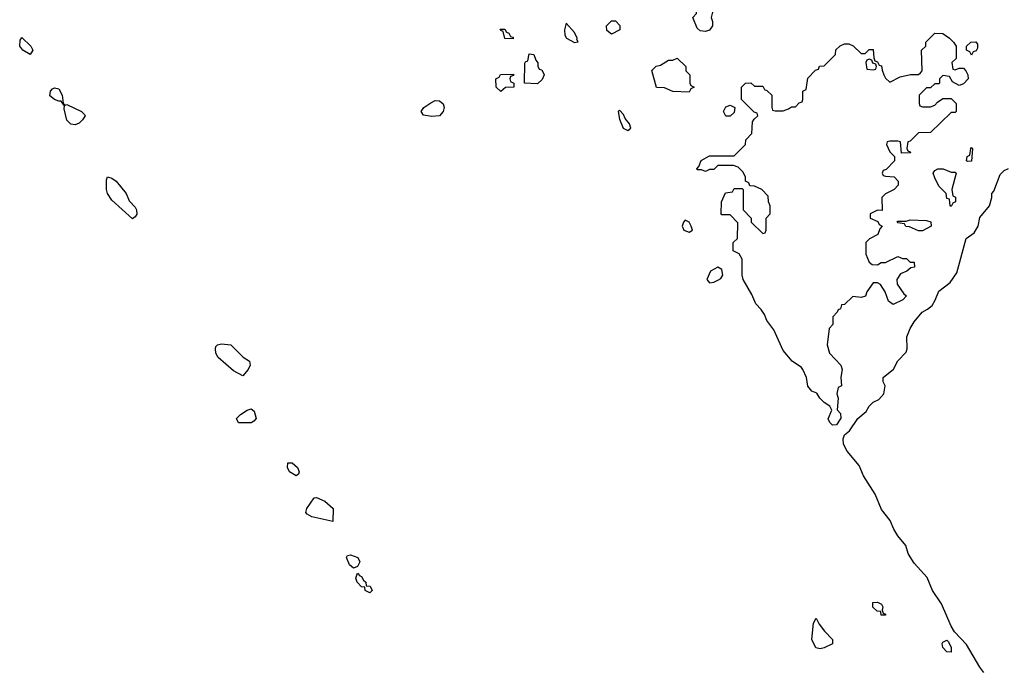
# Model space of a CAD drawing. Header units: inches. Extents: x 2701323 to 2964515, y 494916 to 722124.
# Tile 443 of 656: x 2849079 to 2853890, y 611364 to 614540. Entities that reach past the tile are written whole.
import ezdxf

# ---------------------------------------------------------------- set-up
doc = ezdxf.new("R2010")
doc.units = ezdxf.units.IN
doc.header["$MEASUREMENT"] = 0
doc.layers.add('C8641', color=7, linetype='Continuous')
doc.layers.add('C8651', color=7, linetype='Continuous')

msp = doc.modelspace()

# ---------------------------------------------------------------- linework, layer by layer
at = {"layer": 'C8641', "color": 2, "elevation": 2}
for points in [[(2849130, 614369), (2849094, 614390), (2849079.3, 614410), (2849081.2, 614438.8), (2849090, 614452), (2849134, 614410), (2849142.8, 614390)], [(2849302, 614122), (2849310, 614124.7), (2849382, 614090), (2849396.3, 614076.3), (2849398.8, 614070), (2849386.8, 614050), (2849370, 614033.2), (2849350, 614026), (2849329.3, 614029.3), (2849310, 614048), (2849296.4, 614103.6), (2849298, 614118), (2849282, 614142), (2849270, 614141.2), (2849249.5, 614149.5), (2849227, 614167), (2849229.2, 614190), (2849239, 614201), (2849250, 614206), (2849270, 614201), (2849286.8, 614170), (2849291.3, 614131.3)], [(2849630, 613566), (2849530, 613658), (2849508.7, 613690), (2849504, 613710), (2849504, 613756), (2849508.4, 613771.6), (2849530, 613764.7), (2849550, 613750.8), (2849598.8, 613690), (2849614, 613654), (2849643.5, 613623.5), (2849650.8, 613610), (2849651, 613589), (2849643.6, 613576.4)]]:
    msp.add_lwpolyline(points, close=True, dxfattribs=at)
at = {"layer": 'C8651', "color": 2}
for points, elevation in [([(2852430, 614482), (2852404.7, 614484.7), (2852390, 614498), (2852368, 614550), (2852386, 614570), (2852386, 614590), (2852402, 614598), (2852418, 614630), (2852418, 614670), (2852408.4, 614688.4), (2852406, 614710), (2852406, 614730), (2852410, 614734), (2852418, 614718), (2852454, 614710), (2852472, 614690), (2852472, 614590), (2852463.6, 614576.4), (2852458, 614550), (2852464.7, 614530), (2852464.7, 614510), (2852450, 614488)], 2), ([(2851750, 614522), (2851741.6, 614490), (2851743.6, 614463.6), (2851750.6, 614450), (2851790, 614428.2), (2851808, 614432), (2851802, 614442), (2851802.9, 614450), (2851790, 614477)], 6), ([(2851970, 614468), (2851947.3, 614487.3), (2851946, 614510), (2851970, 614534), (2851990, 614534), (2852011.6, 614511.6), (2852012, 614490)], 2), ([(2851490, 614446), (2851450, 614448), (2851442, 614482), (2851430, 614486), (2851427.3, 614492.7), (2851450, 614494), (2851458, 614478), (2851470, 614474), (2851478, 614458), (2851490, 614454)], 2), ([(2853650, 614294), (2853670, 614302), (2853690, 614302), (2853702, 614290), (2853712, 614270), (2853714, 614250), (2853690, 614226), (2853670, 614218), (2853636.4, 614236.4), (2853622, 614262), (2853590, 614266), (2853574, 614250), (2853574, 614230), (2853570, 614226), (2853550, 614226), (2853530, 614206), (2853510, 614206), (2853474, 614170), (2853474, 614130), (2853478, 614118), (2853490, 614114), (2853530, 614114), (2853550, 614122), (2853563.1, 614136.9), (2853590, 614154), (2853630, 614154), (2853654, 614130), (2853654, 614090), (2853650, 614086), (2853630, 614086), (2853530, 613988.7), (2853470, 613986), (2853430, 613946), (2853418, 613942), (2853414, 613910), (2853418, 613898), (2853430, 613894), (2853431.3, 613888.7), (2853387.3, 613887.3), (2853382, 613942), (2853370, 613946), (2853330, 613946), (2853318, 613942), (2853314, 613930), (2853330, 613894), (2853354, 613870), (2853354, 613850), (2853312.7, 613807.3), (2853298, 613802), (2853294, 613790), (2853298, 613778), (2853310, 613774), (2853351.1, 613771.1), (2853370.8, 613750.8), (2853371, 613730), (2853351.1, 613708.9), (2853310, 613688), (2853292, 613670), (2853292.7, 613607.3), (2853270, 613608), (2853234, 613590), (2853234, 613570), (2853272.7, 613552.7), (2853278, 613538), (2853294, 613530), (2853282, 613518), (2853272, 613490), (2853231.6, 613468.4), (2853214, 613450), (2853212.7, 613392.7), (2853230, 613354), (2853243.6, 613343.6), (2853270, 613342), (2853288, 613352), (2853310, 613352), (2853370, 613382), (2853392.7, 613372.7), (2853411.6, 613371.6), (2853430, 613354), (2853450, 613354), (2853452, 613330), (2853432.7, 613327.3), (2853414, 613310), (2853382.8, 613297.2), (2853364.7, 613270), (2853366.4, 613246.4), (2853399.6, 613199.6), (2853412, 613190), (2853394, 613170), (2853347.3, 613147.3), (2853324, 613164), (2853308.7, 613210), (2853284.7, 613244.7), (2853270, 613254), (2853250, 613254), (2853218, 613210), (2853211.3, 613188.7), (2853190, 613182), (2853150, 613186), (2853110, 613148), (2853094, 613146), (2853090, 613126), (2853078, 613122), (2853074, 613110), (2853052.7, 613087.3), (2853052, 613050), (2853034, 613030), (2853024.7, 612950), (2853036, 612910), (2853090.9, 612850.9), (2853098, 612830), (2853092, 612792), (2853094, 612750), (2853078, 612742), (2853072, 612710), (2853078, 612690), (2853072.7, 612632.7), (2853090, 612614), (2853091.1, 612591.1), (2853070, 612559), (2853050, 612557.2), (2853037.2, 612570), (2853030, 612588), (2853048, 612630), (2853038, 612650), (2853010, 612668.7), (2852989, 612690), (2852974.6, 612714.6), (2852950, 612724), (2852930, 612748.7), (2852924, 612790), (2852905.2, 612830), (2852898.9, 612838.9), (2852854, 612870), (2852810, 612922.7), (2852763.6, 613023.6), (2852730, 613069.2), (2852718.3, 613098.3), (2852702.4, 613122.4), (2852676, 613150), (2852656.6, 613196.6), (2852614, 613270), (2852609.3, 613290.7), (2852608.7, 613368.7), (2852594.6, 613394.6), (2852566, 613410), (2852566, 613450), (2852586, 613470), (2852587.3, 613547.3), (2852550, 613586), (2852510, 613586), (2852506, 613590), (2852508, 613650), (2852527.3, 613692.7), (2852562, 613698), (2852570, 613714), (2852610, 613714), (2852614, 613710), (2852614, 613610), (2852654, 613570), (2852654, 613550), (2852710, 613494), (2852722, 613498), (2852726, 613510), (2852726, 613570), (2852746, 613590), (2852746, 613630), (2852738, 613650), (2852736.4, 613676.4), (2852706, 613710), (2852670, 613726), (2852647.3, 613727.3), (2852642, 613742), (2852626, 613750), (2852626, 613770), (2852614.6, 613794.6), (2852590, 613818), (2852567.3, 613827.3), (2852490, 613826), (2852470, 613808), (2852450, 613808), (2852430, 613798), (2852410, 613806), (2852390, 613806), (2852388, 613810), (2852398, 613822), (2852408.9, 613851.1), (2852450, 613874), (2852570, 613874), (2852626, 613930), (2852627.3, 613952.7), (2852656.4, 613983.6), (2852660.4, 614039.6), (2852667.3, 614052.7), (2852686, 614070), (2852682, 614082), (2852667.3, 614087.3), (2852606, 614150), (2852606, 614210), (2852626, 614230), (2852651.6, 614231.6), (2852670, 614214), (2852710, 614214), (2852718, 614198), (2852730, 614194), (2852754, 614170), (2852754, 614110), (2852758, 614098), (2852770, 614094), (2852810, 614094), (2852836.4, 614103.6), (2852850, 614114), (2852870, 614114), (2852887.3, 614132.7), (2852902, 614138), (2852906, 614150), (2852906, 614190), (2852922, 614198), (2852930, 614254), (2852967.3, 614292.7), (2852982, 614298), (2852987.3, 614312.7), (2853010, 614314), (2853066, 614370), (2853067.3, 614392.7), (2853088.4, 614411.6), (2853110, 614422), (2853130, 614422), (2853151.1, 614411.1), (2853190, 614374), (2853210, 614374), (2853230, 614394), (2853250, 614394), (2853252.7, 614352.7), (2853258, 614338), (2853270, 614334), (2853278, 614318), (2853290, 614314), (2853292.7, 614292.7), (2853302, 614270), (2853310, 614254), (2853330, 614234), (2853380.4, 614259.6), (2853431.3, 614271.3), (2853470, 614272), (2853480.4, 614279.6), (2853488, 614290), (2853486, 614390), (2853506, 614410), (2853506, 614430), (2853550, 614474), (2853590, 614472), (2853622, 614450), (2853642, 614430), (2853654, 614410), (2853654, 614350), (2853634, 614330), (2853638, 614298)], 2), ([(2853730, 614366), (2853722, 614382), (2853706, 614390), (2853706, 614410), (2853726, 614430), (2853751.6, 614431.6), (2853759.6, 614419.6), (2853759.6, 614400.4), (2853752.7, 614387.3), (2853738, 614382)], 2), ([(2851610, 614226), (2851546, 614230), (2851547.3, 614327.3), (2851550, 614334), (2851562, 614338), (2851568, 614372), (2851590.8, 614370), (2851601, 614341), (2851611.6, 614328.4), (2851611.6, 614311.6), (2851618, 614298), (2851630, 614294), (2851642, 614270), (2851632.7, 614247.3)], 2), ([(2852350, 614186), (2852270, 614188), (2852230, 614206), (2852190, 614208), (2852168, 614292), (2852188.4, 614311.6), (2852210, 614318), (2852250, 614342), (2852270, 614342), (2852291.6, 614351.6), (2852334, 614310), (2852334, 614290), (2852354, 614270), (2852354, 614230), (2852358, 614218), (2852374, 614210), (2852358, 614202)], 2), ([(2853230, 614346), (2853218, 614342), (2853214, 614330), (2853218, 614298), (2853250, 614294), (2853262, 614298), (2853266, 614310), (2853262, 614322), (2853247.3, 614327.3), (2853242, 614342)], 2), ([(2851430, 614188), (2851408, 614210), (2851406, 614250), (2851422, 614258), (2851428.4, 614271.6), (2851492.7, 614272.7), (2851492.7, 614267.3), (2851478, 614262), (2851474, 614250), (2851478, 614238), (2851494, 614230), (2851494, 614210), (2851452.7, 614207.3)], 2), ([(2851093.2, 614066.8), (2851052.9, 614072.9), (2851041.2, 614090), (2851054, 614110), (2851087.3, 614132.7), (2851110, 614144), (2851130, 614142.8), (2851147.7, 614127.7), (2851153, 614110), (2851147.7, 614090), (2851130, 614069.4)], 2), ([(2852010, 614097.2), (2852002.8, 614090), (2852010, 614054), (2852027.3, 614010), (2852050, 613997.3), (2852065.2, 614010), (2852058, 614030), (2852037, 614057), (2852030, 614075.3)], 6), ([(2852530, 614068), (2852518, 614090), (2852530, 614114), (2852550, 614122), (2852574, 614110), (2852570, 614086), (2852550, 614068)], 2), ([(2853710, 613846), (2853706, 613850), (2853708.4, 613871.6), (2853722, 613878), (2853726, 613910), (2853730, 613914), (2853734, 613910), (2853730, 613848)], 2), ([(2853630, 613794), (2853650, 613794), (2853654, 613790), (2853634, 613710), (2853638, 613678), (2853651.6, 613671.6), (2853652, 613650), (2853638, 613642), (2853630, 613626), (2853626, 613630), (2853622, 613662), (2853610, 613666), (2853606, 613690), (2853570, 613726), (2853550, 613766), (2853542, 613790), (2853550, 613802), (2853566, 613810), (2853591.1, 613811.1)], 2), ([(2852330, 613559.3), (2852322, 613550), (2852315.5, 613530), (2852324.4, 613510), (2852350, 613500.4), (2852366, 613510), (2852359.5, 613530), (2852350, 613549)], 6), ([(2853470, 613508), (2853427.3, 613527.3), (2853408.4, 613528.4), (2853402, 613542), (2853370, 613546), (2853366, 613550), (2853370, 613554), (2853410, 613554), (2853430, 613562), (2853510, 613558), (2853531.1, 613551.1), (2853532, 613530), (2853490, 613508)], 2), ([(2852490, 613329.5), (2852454.9, 613310), (2852436.3, 613270), (2852450, 613254), (2852470, 613256.4), (2852490, 613266), (2852505.4, 613274.6), (2852514.5, 613290), (2852510, 613319)], 6), ([(2850170, 612798), (2850123.7, 612823.7), (2850048.9, 612888.9), (2850038, 612910), (2850035.3, 612930), (2850038, 612942), (2850046, 612950), (2850065.6, 612954.4), (2850110.6, 612950.6), (2850172, 612890), (2850202, 612870), (2850204.7, 612850), (2850196, 612830)], 2), ([(2850210, 612568.7), (2850148.9, 612568.9), (2850138, 612590), (2850158, 612610), (2850190, 612631), (2850210, 612638), (2850225.4, 612625.4), (2850234, 612590), (2850223.6, 612576.4)], 2), ([(2850430, 612309), (2850398, 612330), (2850388, 612350), (2850390, 612374), (2850410, 612374), (2850436, 612350), (2850444.7, 612330), (2850442, 612318)], 2), ([(2850610, 612086), (2850506, 612110), (2850483.1, 612123.1), (2850478, 612130), (2850482, 612150), (2850518, 612202), (2850530, 612204.7), (2850570, 612186), (2850610.6, 612150.6)], 2), ([(2850710, 611858), (2850690, 611875.3), (2850675.3, 611910), (2850680.2, 611919.8), (2850696.4, 611923.6), (2850731.3, 611910), (2850741, 611890), (2850730, 611866)], 2), ([(2850790, 611738), (2850768, 611750), (2850766, 611766), (2850750, 611768), (2850728.7, 611790), (2850722, 611810), (2850730, 611834), (2850741, 611821), (2850750, 611818), (2850759.8, 611799.8), (2850771.3, 611790), (2850772.7, 611772.7), (2850791.3, 611770), (2850802, 611750)], 2), ([(2853310, 611628), (2853288.7, 611628.7), (2853286, 611646), (2853268.4, 611648.4), (2853247.3, 611667.3), (2853248, 611690), (2853270, 611692), (2853290, 611682), (2853296, 611670), (2853292.7, 611652.7), (2853298, 611638), (2853310, 611634)], 2), ([(2852990, 611464), (2852969, 611469), (2852949.1, 611509.1), (2852958, 611590), (2852970, 611614), (2852984.7, 611584.7), (2853010.7, 611550.7), (2853051.3, 611510), (2853051.1, 611488.9), (2853010, 611468.7)], 2), ([(2853630, 611448), (2853610, 611449), (2853589.4, 611470), (2853586.6, 611490), (2853590, 611496), (2853610, 611506), (2853618, 611498), (2853630.5, 611470.5)], 2)]:
    msp.add_lwpolyline(points, close=True, dxfattribs=dict(at, elevation=elevation))
at = {"layer": 'C8651', "color": 2, "elevation": 2}
msp.add_lwpolyline([(2853790, 611349), (2853770, 611375.3), (2853706, 611486), (2853647.2, 611547.2), (2853630, 611575.3), (2853583.7, 611683.7), (2853539.3, 611750), (2853513.6, 611813.6), (2853450, 611882.7), (2853430, 611913.2), (2853420.7, 611930), (2853409.4, 611970), (2853370, 612017.2), (2853349.7, 612049.7), (2853331.7, 612091.7), (2853290, 612145.2), (2853259.7, 612219.7), (2853202.7, 612310), (2853180.1, 612360.1), (2853122.7, 612430), (2853104.9, 612464.9), (2853102.9, 612490), (2853109.5, 612510.5), (2853134, 612530), (2853174, 612590), (2853215.1, 612624.9), (2853229.3, 612650.7), (2853248.7, 612670), (2853277, 612683), (2853302, 612710), (2853308.7, 612750), (2853298, 612770), (2853298, 612790), (2853348.4, 612831.6), (2853370, 612872), (2853410, 612914), (2853415.3, 612930), (2853414, 612990), (2853429.5, 613030.5), (2853450, 613062), (2853489, 613110), (2853515.5, 613124.5), (2853537, 613143), (2853552.3, 613167.7), (2853570, 613212), (2853624.7, 613255.3), (2853658, 613302), (2853704, 613470), (2853742, 613498), (2853762, 613530), (2853770, 613572), (2853818, 613630), (2853829, 613670), (2853829, 613690), (2853839, 613701), (2853870, 613782), (2853890, 613802), (2853910, 613812)], dxfattribs=at)

doc.saveas('drawing.dxf')
